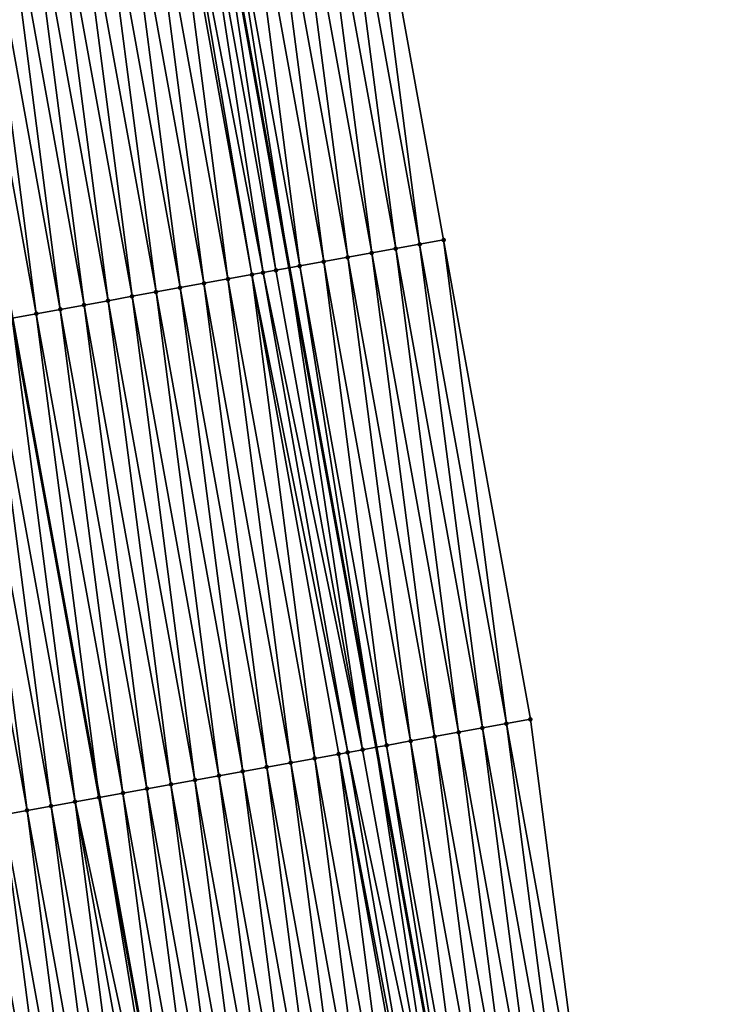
# Model space of a CAD drawing. Header units: feet. Extents: x 2007189 to 2022806, y 818621 to 837694.
# Tile 263 of 656: x 2011480 to 2011509, y 827225 to 827265. Entities that reach past the tile are written whole.
import ezdxf

# ---------------------------------------------------------------- set-up
doc = ezdxf.new("R2010")
doc.units = ezdxf.units.FT
doc.header["$MEASUREMENT"] = 0
for name, color, linetype, lineweight in [('EP_Travel Lane', 172, 'Continuous', 53), ('Road Shots', 141, 'Continuous', 100), ('Road X-Section', 40, 'Continuous', 13), ('STRIPING', 60, 'Continuous', 53)]:
    doc.layers.add(name, color=color, linetype=linetype, lineweight=lineweight)
doc.layers.add('I-77-MM17-21_SB-Surface-Border', color=7, linetype='Continuous')
doc.layers.add('I-77-MM17-21_SB-Surface-TIN', color=7, linetype='Continuous')

msp = doc.modelspace()

# ---------------------------------------------------------------- linework, layer by layer
at = {"layer": 'EP_Travel Lane'}
msp.add_polyline3d([(2011461.610892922, 827432.375529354, 309.4881159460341), (2011464.647586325, 827412.6074063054, 309.4929923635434), (2011467.684279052, 827392.8392876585, 309.5023967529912), (2011470.72096955, 827373.071183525, 309.5267740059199), (2011473.893011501, 827353.5038900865, 309.5208745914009), (2011477.187274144, 827333.7770540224, 309.5240262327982), (2011480.481533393, 827314.0502382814, 309.5493749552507), (2011483.775792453, 827294.3234236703, 309.5761045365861), (2011487.2066484, 827274.8075864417, 309.6425020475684), (2011490.769998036, 827255.1275959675, 309.6742703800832), (2011494.333333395, 827235.4476843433, 309.7357228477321), (2011497.896671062, 827215.767759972, 309.7923393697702), (2011501.607301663, 827196.3288569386, 309.8322931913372), (2011505.473530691, 827176.706128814, 309.8678061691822), (2011509.339755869, 827157.0834202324, 309.9103528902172), (2011513.205953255, 827137.4608527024, 310.003666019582), (2011517.174947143, 827118.0055276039, 310.079847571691), (2011521.25101089, 827098.4255517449, 310.1812018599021), (2011525.32706223, 827078.8456354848, 310.2951970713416), (2011529.403109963, 827059.2657365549, 310.4128953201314), (2011533.660476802, 827039.9706012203, 310.5092876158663), (2011538.11493421, 827020.4732143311, 310.6135290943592), (2011542.569390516, 827000.9758322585, 310.7186812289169), (2011547.023836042, 826981.4784973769, 310.8325283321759)], dxfattribs=at)
at = {"layer": 'I-77-MM17-21_SB-Surface-Border', "color": 3, "linetype": 'Continuous', "lineweight": -3}
msp.add_polyline3d([(2011466.988602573, 827433.2014039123, 309.2613445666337), (2011470.025294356, 827413.4332909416, 309.2765882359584), (2011473.061988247, 827393.6651642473, 309.2777361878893), (2011476.098680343, 827373.8970492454, 309.2909815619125), (2011480.245211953, 827354.5644248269, 309.2587693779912), (2011483.539476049, 827334.837579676, 309.2519813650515), (2011487.820085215, 827315.2754263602, 309.2214751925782), (2011490.127994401, 827295.383948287, 309.3029401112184), (2011493.545299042, 827275.9544517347, 309.3367705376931), (2011497.108646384, 827256.274473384, 309.3730931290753), (2011500.671983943, 827236.5945490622, 309.4297886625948), (2011503.251291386, 827216.7366226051, 309.5486211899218), (2011507.932195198, 827197.5744647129, 309.5258300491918), (2011511.799353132, 827177.9519115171, 309.5585238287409), (2011515.666498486, 827158.3294221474, 309.6141895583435), (2011519.533626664, 827138.7070199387, 309.7012261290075), (2011523.485189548, 827119.3177350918, 309.7895455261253), (2011527.56125935, 827099.737729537, 309.8846000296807), (2011531.637314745, 827080.1577931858, 309.9943321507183), (2011535.713374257, 827060.5778370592, 310.0999092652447), (2011539.922669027, 827041.3885149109, 310.1902031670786), (2011544.344698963, 827021.8837213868, 310.2848218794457), (2011547.791397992, 827002.1581796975, 310.4450663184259), (2011553.188715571, 826982.8743251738, 310.5092981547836)], dxfattribs=at)
at = {"layer": 'I-77-MM17-21_SB-Surface-TIN', "color": 128, "linetype": 'Continuous', "lineweight": -3}
for points in [[(2011495.140597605, 827255.9184058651, 309.4737193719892), (2011492.561274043, 827275.7764213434, 309.3883483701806), (2011491.577251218, 827275.598378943, 309.4354114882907)], [(2011496.124622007, 827256.0964395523, 309.4233790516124), (2011493.545299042, 827275.9544517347, 309.3367705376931), (2011492.561274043, 827275.7764213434, 309.3883483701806)], [(2011495.140597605, 827255.9184058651, 309.4737193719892), (2011496.124622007, 827256.0964395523, 309.4233790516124), (2011492.561274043, 827275.7764213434, 309.3883483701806)], [(2011496.124622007, 827256.0964395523, 309.4233790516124), (2011497.108646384, 827256.274473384, 309.3730931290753), (2011493.545299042, 827275.9544517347, 309.3367705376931)], [(2011493.172549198, 827255.5623362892, 309.5735722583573), (2011490.59322804, 827275.4203384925, 309.4832076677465), (2011489.609202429, 827275.2423114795, 309.5360553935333)], [(2011494.156574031, 827255.7403676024, 309.5223395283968), (2011491.577251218, 827275.598378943, 309.4354114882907), (2011490.59322804, 827275.4203384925, 309.4832076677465)], [(2011493.172549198, 827255.5623362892, 309.5735722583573), (2011494.156574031, 827255.7403676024, 309.5223395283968), (2011490.59322804, 827275.4203384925, 309.4832076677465)], [(2011494.156574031, 827255.7403676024, 309.5223395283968), (2011495.140597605, 827255.9184058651, 309.4737193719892), (2011491.577251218, 827275.598378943, 309.4354114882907)], [(2011487.641161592, 827274.8862001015, 309.6201904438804), (2011487.2066484, 827274.8075864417, 309.6425020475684), (2011490.769998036, 827255.1275959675, 309.6742703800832)], [(2011491.204511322, 827255.2062085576, 309.6515625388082), (2011488.625183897, 827275.0642453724, 309.5742064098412), (2011487.641161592, 827274.8862001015, 309.6201904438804)], [(2011491.204511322, 827255.2062085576, 309.6515625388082), (2011487.641161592, 827274.8862001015, 309.6201904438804), (2011490.769998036, 827255.1275959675, 309.6742703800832)], [(2011492.188530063, 827255.3842735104, 309.6129760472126), (2011489.609202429, 827275.2423114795, 309.5360553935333), (2011488.625183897, 827275.0642453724, 309.5742064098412)], [(2011491.204511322, 827255.2062085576, 309.6515625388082), (2011492.188530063, 827255.3842735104, 309.6129760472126), (2011488.625183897, 827275.0642453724, 309.5742064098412)], [(2011492.188530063, 827255.3842735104, 309.6129760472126), (2011493.172549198, 827255.5623362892, 309.5735722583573), (2011489.609202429, 827275.2423114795, 309.5360553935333)], [(2011488.252451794, 827254.6720319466, 309.7741819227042), (2011485.673116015, 827274.5301148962, 309.7141647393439), (2011484.689099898, 827274.3520354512, 309.74730160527)], [(2011489.236465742, 827254.85012337, 309.7455465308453), (2011485.901982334, 827274.5715305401, 309.7054492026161), (2011485.673116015, 827274.5301148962, 309.7141647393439)], [(2011488.252451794, 827254.6720319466, 309.7741819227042), (2011489.236465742, 827254.85012337, 309.7455465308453), (2011485.673116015, 827274.5301148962, 309.7141647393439)], [(2011489.698437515, 827254.9337243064, 309.7288760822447), (2011486.657137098, 827274.7081669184, 309.6707186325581), (2011485.901982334, 827274.5715305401, 309.7054492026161)], [(2011489.236465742, 827254.85012337, 309.7455465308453), (2011489.698437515, 827254.9337243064, 309.7288760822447), (2011485.901982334, 827274.5715305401, 309.7054492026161)], [(2011490.220486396, 827255.0281777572, 309.7029880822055), (2011487.2066484, 827274.8075864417, 309.6425020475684), (2011486.657137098, 827274.7081669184, 309.6707186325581)], [(2011489.698437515, 827254.9337243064, 309.7288760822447), (2011490.220486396, 827255.0281777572, 309.7029880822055), (2011486.657137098, 827274.7081669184, 309.6707186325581)], [(2011490.220486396, 827255.0281777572, 309.7029880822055), (2011490.769998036, 827255.1275959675, 309.6742703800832), (2011487.2066484, 827274.8075864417, 309.6425020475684)], [(2011486.284411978, 827254.3159149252, 309.8561984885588), (2011483.70508171, 827274.1739674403, 309.7847369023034), (2011482.72106268, 827273.9959040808, 309.8239208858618)], [(2011487.268432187, 827254.4939717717, 309.8145645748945), (2011484.689099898, 827274.3520354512, 309.74730160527), (2011483.70508171, 827274.1739674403, 309.7847369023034)], [(2011486.284411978, 827254.3159149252, 309.8561984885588), (2011487.268432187, 827254.4939717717, 309.8145645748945), (2011483.70508171, 827274.1739674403, 309.7847369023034)], [(2011487.268432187, 827254.4939717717, 309.8145645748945), (2011488.252451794, 827254.6720319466, 309.7741819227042), (2011484.689099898, 827274.3520354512, 309.74730160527)], [(2011483.332359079, 827253.7817017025, 309.9650543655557), (2011480.753025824, 827273.6397707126, 309.8997891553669), (2011479.769009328, 827273.4616933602, 309.9337127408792)], [(2011484.316375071, 827253.959781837, 309.9321750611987), (2011481.737045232, 827273.8178319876, 309.8598215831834), (2011480.753025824, 827273.6397707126, 309.8997891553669)], [(2011483.332359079, 827253.7817017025, 309.9650543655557), (2011484.316375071, 827253.959781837, 309.9321750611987), (2011480.753025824, 827273.6397707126, 309.8997891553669)], [(2011485.300393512, 827254.1378484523, 309.8942136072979), (2011482.72106268, 827273.9959040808, 309.8239208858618), (2011481.737045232, 827273.8178319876, 309.8598215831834)], [(2011484.316375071, 827253.959781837, 309.9321750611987), (2011485.300393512, 827254.1378484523, 309.8942136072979), (2011481.737045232, 827273.8178319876, 309.8598215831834)], [(2011485.300393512, 827254.1378484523, 309.8942136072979), (2011486.284411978, 827254.3159149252, 309.8561984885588), (2011482.72106268, 827273.9959040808, 309.8239208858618)], [(2011481.364322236, 827253.425568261, 310.0408980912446), (2011478.784991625, 827273.2836226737, 309.9701422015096), (2011477.800973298, 827273.105555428, 310.0078651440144)], [(2011482.348341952, 827253.6036278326, 310.0002886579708), (2011479.769009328, 827273.4616933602, 309.9337127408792), (2011478.784991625, 827273.2836226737, 309.9701422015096)], [(2011481.364322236, 827253.425568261, 310.0408980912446), (2011482.348341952, 827253.6036278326, 310.0002886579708), (2011478.784991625, 827273.2836226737, 309.9701422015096)], [(2011482.348341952, 827253.6036278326, 310.0002886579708), (2011483.332359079, 827253.7817017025, 309.9650543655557), (2011479.769009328, 827273.4616933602, 309.9337127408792)], [(2011480.380300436, 827253.2475202, 310.0858348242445), (2011477.800973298, 827273.105555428, 310.0078651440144), (2011476.816953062, 827272.9274987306, 310.0495535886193)], [(2011480.380300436, 827253.2475202, 310.0858348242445), (2011476.816953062, 827272.9274987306, 310.0495535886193), (2011479.396278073, 827253.0694476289, 310.1218870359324)], [(2011480.380300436, 827253.2475202, 310.0858348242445), (2011481.364322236, 827253.425568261, 310.0408980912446), (2011477.800973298, 827273.105555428, 310.0078651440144)], [(2011499.687959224, 827236.4165171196, 309.4807832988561), (2011497.108646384, 827256.274473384, 309.3730931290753), (2011496.124622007, 827256.0964395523, 309.4233790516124)], [(2011499.687959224, 827236.4165171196, 309.4807832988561), (2011500.671983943, 827236.5945490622, 309.4297886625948), (2011497.108646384, 827256.274473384, 309.3730931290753)], [(2011497.719910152, 827236.0604512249, 309.5820169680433), (2011495.140597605, 827255.9184058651, 309.4737193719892), (2011494.156574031, 827255.7403676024, 309.5223395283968)], [(2011498.703934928, 827236.2384828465, 309.5309017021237), (2011496.124622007, 827256.0964395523, 309.4233790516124), (2011495.140597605, 827255.9184058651, 309.4737193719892)], [(2011497.719910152, 827236.0604512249, 309.5820169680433), (2011498.703934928, 827236.2384828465, 309.5309017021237), (2011495.140597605, 827255.9184058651, 309.4737193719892)], [(2011498.703934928, 827236.2384828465, 309.5309017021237), (2011499.687959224, 827236.4165171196, 309.4807832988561), (2011496.124622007, 827256.0964395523, 309.4233790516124)], [(2011495.751863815, 827235.7043702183, 309.6775696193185), (2011493.172549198, 827255.5623362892, 309.5735722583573), (2011492.188530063, 827255.3842735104, 309.6129760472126)], [(2011496.735885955, 827235.8824163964, 309.6319266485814), (2011494.156574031, 827255.7403676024, 309.5223395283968), (2011493.172549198, 827255.5623362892, 309.5735722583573)], [(2011495.751863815, 827235.7043702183, 309.6775696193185), (2011496.735885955, 827235.8824163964, 309.6319266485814), (2011493.172549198, 827255.5623362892, 309.5735722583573)], [(2011496.735885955, 827235.8824163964, 309.6319266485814), (2011497.719910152, 827236.0604512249, 309.5820169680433), (2011494.156574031, 827255.7403676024, 309.5223395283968)], [(2011493.783823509, 827235.3482558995, 309.7605991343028), (2011490.769998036, 827255.1275959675, 309.6742703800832), (2011490.220486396, 827255.0281777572, 309.7029880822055)], [(2011491.204511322, 827255.2062085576, 309.6515625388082), (2011490.769998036, 827255.1275959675, 309.6742703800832), (2011494.333333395, 827235.4476843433, 309.7357228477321)], [(2011493.783823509, 827235.3482558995, 309.7605991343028), (2011494.333333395, 827235.4476843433, 309.7357228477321), (2011490.769998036, 827255.1275959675, 309.6742703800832)], [(2011494.767845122, 827235.526304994, 309.7160525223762), (2011492.188530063, 827255.3842735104, 309.6129760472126), (2011491.204511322, 827255.2062085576, 309.6515625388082)], [(2011494.767845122, 827235.526304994, 309.7160525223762), (2011491.204511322, 827255.2062085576, 309.6515625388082), (2011494.333333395, 827235.4476843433, 309.7357228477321)], [(2011494.767845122, 827235.526304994, 309.7160525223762), (2011495.751863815, 827235.7043702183, 309.6775696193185), (2011492.188530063, 827255.3842735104, 309.6129760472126)], [(2011490.831769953, 827234.814046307, 309.8708150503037), (2011488.252451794, 827254.6720319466, 309.7741819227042), (2011487.268432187, 827254.4939717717, 309.8145645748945)], [(2011491.815786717, 827234.9921221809, 309.8363356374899), (2011489.236465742, 827254.85012337, 309.7455465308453), (2011488.252451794, 827254.6720319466, 309.7741819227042)], [(2011490.831769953, 827234.814046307, 309.8708150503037), (2011491.815786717, 827234.9921221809, 309.8363356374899), (2011488.252451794, 827254.6720319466, 309.7741819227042)], [(2011493.174703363, 827235.2380500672, 309.7912700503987), (2011489.698437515, 827254.9337243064, 309.7288760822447), (2011489.236465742, 827254.85012337, 309.7455465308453)], [(2011491.815786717, 827234.9921221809, 309.8363356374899), (2011492.799801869, 827235.1702069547, 309.8052020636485), (2011489.236465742, 827254.85012337, 309.7455465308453)], [(2011492.799801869, 827235.1702069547, 309.8052020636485), (2011493.174703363, 827235.2380500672, 309.7912700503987), (2011489.236465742, 827254.85012337, 309.7455465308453)], [(2011493.783823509, 827235.3482558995, 309.7605991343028), (2011490.220486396, 827255.0281777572, 309.7029880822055), (2011489.698437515, 827254.9337243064, 309.7288760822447)], [(2011493.174703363, 827235.2380500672, 309.7912700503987), (2011493.783823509, 827235.3482558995, 309.7605991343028), (2011489.698437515, 827254.9337243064, 309.7288760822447)], [(2011488.86373398, 827234.457908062, 309.9448499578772), (2011486.284411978, 827254.3159149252, 309.8561984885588), (2011485.300393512, 827254.1378484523, 309.8942136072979)], [(2011489.847752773, 827234.635972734, 309.9061593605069), (2011487.268432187, 827254.4939717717, 309.8145645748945), (2011486.284411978, 827254.3159149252, 309.8561984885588)], [(2011488.86373398, 827234.457908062, 309.9448499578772), (2011489.847752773, 827234.635972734, 309.9061593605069), (2011486.284411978, 827254.3159149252, 309.8561984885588)], [(2011489.847752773, 827234.635972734, 309.9061593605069), (2011490.831769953, 827234.814046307, 309.8708150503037), (2011487.268432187, 827254.4939717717, 309.8145645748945)], [(2011486.895696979, 827234.1017754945, 310.0210192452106), (2011484.316375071, 827253.959781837, 309.9321750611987), (2011483.332359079, 827253.7817017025, 309.9650543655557)], [(2011487.879714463, 827234.279847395, 309.9850461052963), (2011485.300393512, 827254.1378484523, 309.8942136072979), (2011484.316375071, 827253.959781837, 309.9321750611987)], [(2011486.895696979, 827234.1017754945, 310.0210192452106), (2011487.879714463, 827234.279847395, 309.9850461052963), (2011484.316375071, 827253.959781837, 309.9321750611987)], [(2011487.879714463, 827234.279847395, 309.9850461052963), (2011488.86373398, 827234.457908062, 309.9448499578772), (2011485.300393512, 827254.1378484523, 309.8942136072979)], [(2011483.943639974, 827233.5675849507, 310.1383960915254), (2011481.364322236, 827253.425568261, 310.0408980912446), (2011480.380300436, 827253.2475202, 310.0858348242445)], [(2011484.927660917, 827233.7456377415, 310.0952390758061), (2011482.348341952, 827253.6036278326, 310.0002886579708), (2011481.364322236, 827253.425568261, 310.0408980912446)], [(2011483.943639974, 827233.5675849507, 310.1383960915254), (2011484.927660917, 827233.7456377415, 310.0952390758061), (2011481.364322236, 827253.425568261, 310.0408980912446)], [(2011485.911679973, 827233.9237009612, 310.0560025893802), (2011483.332359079, 827253.7817017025, 309.9650543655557), (2011482.348341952, 827253.6036278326, 310.0002886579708)], [(2011484.927660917, 827233.7456377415, 310.0952390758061), (2011485.911679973, 827233.9237009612, 310.0560025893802), (2011482.348341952, 827253.6036278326, 310.0002886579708)], [(2011485.911679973, 827233.9237009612, 310.0560025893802), (2011486.895696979, 827234.1017754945, 310.0210192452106), (2011483.332359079, 827253.7817017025, 309.9650543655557)], [(2011481.975605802, 827233.2114367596, 310.2086919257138), (2011479.396278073, 827253.0694476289, 310.1218870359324), (2011478.412267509, 827252.8913651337, 310.153549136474)], [(2011480.380300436, 827253.2475202, 310.0858348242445), (2011479.396278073, 827253.0694476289, 310.1218870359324), (2011482.959616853, 827233.3895171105, 310.1762188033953)], [(2011481.975605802, 827233.2114367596, 310.2086919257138), (2011482.959616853, 827233.3895171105, 310.1762188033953), (2011479.396278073, 827253.0694476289, 310.1218870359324)], [(2011483.943639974, 827233.5675849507, 310.1383960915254), (2011480.380300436, 827253.2475202, 310.0858348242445), (2011482.959616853, 827233.3895171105, 310.1762188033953)], [(2011480.007573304, 827232.8552793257, 310.275513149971), (2011477.428250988, 827252.7132879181, 310.1875256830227), (2011476.444233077, 827252.53521838, 310.2243884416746)], [(2011480.991589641, 827233.0333575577, 310.2419203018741), (2011478.412267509, 827252.8913651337, 310.153549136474), (2011477.428250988, 827252.7132879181, 310.1875256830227)], [(2011480.007573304, 827232.8552793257, 310.275513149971), (2011480.991589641, 827233.0333575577, 310.2419203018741), (2011477.428250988, 827252.7132879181, 310.1875256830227)], [(2011480.991589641, 827233.0333575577, 310.2419203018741), (2011481.975605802, 827233.2114367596, 310.2086919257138), (2011478.412267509, 827252.8913651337, 310.153549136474)], [(2011479.023553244, 827232.6772216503, 310.3168339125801), (2011480.007573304, 827232.8552793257, 310.275513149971), (2011476.444233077, 827252.53521838, 310.2243884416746)], [(2011499.687959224, 827236.4165171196, 309.4807832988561), (2011503.251291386, 827216.7366226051, 309.5486211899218), (2011500.671983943, 827236.5945490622, 309.4297886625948)], [(2011500.299222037, 827216.2025002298, 309.6916298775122), (2011497.719910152, 827236.0604512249, 309.5820169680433), (2011496.735885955, 827235.8824163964, 309.6319266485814)], [(2011501.283243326, 827216.3805511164, 309.6477552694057), (2011498.703934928, 827236.2384828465, 309.5309017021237), (2011497.719910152, 827236.0604512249, 309.5820169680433)], [(2011500.299222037, 827216.2025002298, 309.6916298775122), (2011501.283243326, 827216.3805511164, 309.6477552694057), (2011497.719910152, 827236.0604512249, 309.5820169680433)], [(2011502.267267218, 827216.5585876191, 309.5984733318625), (2011499.687959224, 827236.4165171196, 309.4807832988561), (2011498.703934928, 827236.2384828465, 309.5309017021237)], [(2011501.283243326, 827216.3805511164, 309.6477552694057), (2011502.267267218, 827216.5585876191, 309.5984733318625), (2011498.703934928, 827236.2384828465, 309.5309017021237)], [(2011502.267267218, 827216.5585876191, 309.5984733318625), (2011503.251291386, 827216.7366226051, 309.5486211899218), (2011499.687959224, 827236.4165171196, 309.4807832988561)], [(2011498.331183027, 827215.8463787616, 309.7719751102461), (2011495.751863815, 827235.7043702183, 309.6775696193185), (2011494.767845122, 827235.526304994, 309.7160525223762)], [(2011499.315203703, 827216.0244330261, 309.7293703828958), (2011496.735885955, 827235.8824163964, 309.6319266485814), (2011495.751863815, 827235.7043702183, 309.6775696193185)], [(2011498.331183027, 827215.8463787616, 309.7719751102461), (2011499.315203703, 827216.0244330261, 309.7293703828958), (2011495.751863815, 827235.7043702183, 309.6775696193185)], [(2011499.315203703, 827216.0244330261, 309.7293703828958), (2011500.299222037, 827216.2025002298, 309.6916298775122), (2011496.735885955, 827235.8824163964, 309.6319266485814)], [(2011496.551704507, 827215.5244029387, 309.8537818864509), (2011493.174703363, 827235.2380500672, 309.7912700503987), (2011492.799801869, 827235.1702069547, 309.8052020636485)], [(2011497.347160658, 827215.6683338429, 309.8180932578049), (2011493.783823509, 827235.3482558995, 309.7605991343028), (2011493.174703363, 827235.2380500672, 309.7912700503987)], [(2011496.551704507, 827215.5244029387, 309.8537818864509), (2011497.347160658, 827215.6683338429, 309.8180932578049), (2011493.174703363, 827235.2380500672, 309.7912700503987)], [(2011497.347160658, 827215.6683338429, 309.8180932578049), (2011494.333333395, 827235.4476843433, 309.7357228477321), (2011493.783823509, 827235.3482558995, 309.7605991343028)], [(2011494.767845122, 827235.526304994, 309.7160525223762), (2011494.333333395, 827235.4476843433, 309.7357228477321), (2011497.896671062, 827215.767759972, 309.7923393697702)], [(2011497.347160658, 827215.6683338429, 309.8180932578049), (2011497.896671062, 827215.767759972, 309.7923393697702), (2011494.333333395, 827235.4476843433, 309.7357228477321)], [(2011498.331183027, 827215.8463787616, 309.7719751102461), (2011494.767845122, 827235.526304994, 309.7160525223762), (2011497.896671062, 827215.767759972, 309.7923393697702)], [(2011494.395104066, 827215.1341410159, 309.9346169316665), (2011491.815786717, 827234.9921221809, 309.8363356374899), (2011490.831769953, 827234.814046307, 309.8708150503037)], [(2011495.37912248, 827215.3122077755, 309.8967095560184), (2011492.799801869, 827235.1702069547, 309.8052020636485), (2011491.815786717, 827234.9921221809, 309.8363356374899)], [(2011494.395104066, 827215.1341410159, 309.9346169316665), (2011495.37912248, 827215.3122077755, 309.8967095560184), (2011491.815786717, 827234.9921221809, 309.8363356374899)], [(2011495.37912248, 827215.3122077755, 309.8967095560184), (2011496.363139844, 827215.490280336, 309.8609828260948), (2011492.799801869, 827235.1702069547, 309.8052020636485)], [(2011496.363139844, 827215.490280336, 309.8609828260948), (2011496.551704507, 827215.5244029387, 309.8537818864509), (2011492.799801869, 827235.1702069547, 309.8052020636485)], [(2011491.443047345, 827214.5999489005, 310.0514081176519), (2011488.86373398, 827234.457908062, 309.9448499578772), (2011487.879714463, 827234.279847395, 309.9850461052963)], [(2011492.427067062, 827214.7780084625, 310.0107949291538), (2011489.847752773, 827234.635972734, 309.9061593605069), (2011488.86373398, 827234.457908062, 309.9448499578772)], [(2011491.443047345, 827214.5999489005, 310.0514081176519), (2011492.427067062, 827214.7780084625, 310.0107949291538), (2011488.86373398, 827234.457908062, 309.9448499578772)], [(2011493.411085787, 827214.956073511, 309.9722442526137), (2011490.831769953, 827234.814046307, 309.8708150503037), (2011489.847752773, 827234.635972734, 309.9061593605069)], [(2011492.427067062, 827214.7780084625, 310.0107949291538), (2011493.411085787, 827214.956073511, 309.9722442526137), (2011489.847752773, 827234.635972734, 309.9061593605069)], [(2011493.411085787, 827214.956073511, 309.9722442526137), (2011494.395104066, 827215.1341410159, 309.9346169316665), (2011490.831769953, 827234.814046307, 309.8708150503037)], [(2011489.475011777, 827214.2438084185, 310.124605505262), (2011486.895696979, 827234.1017754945, 310.0210192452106), (2011485.911679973, 827233.9237009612, 310.0560025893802)], [(2011490.459029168, 827214.4218808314, 310.0888232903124), (2011487.879714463, 827234.279847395, 309.9850461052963), (2011486.895696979, 827234.1017754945, 310.0210192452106)], [(2011489.475011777, 827214.2438084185, 310.124605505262), (2011490.459029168, 827214.4218808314, 310.0888232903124), (2011486.895696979, 827234.1017754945, 310.0210192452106)], [(2011490.459029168, 827214.4218808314, 310.0888232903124), (2011491.443047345, 827214.5999489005, 310.0514081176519), (2011487.879714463, 827234.279847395, 309.9850461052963)], [(2011487.506974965, 827213.8876748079, 310.2003860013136), (2011484.927660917, 827233.7456377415, 310.0952390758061), (2011483.943639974, 827233.5675849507, 310.1383960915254)], [(2011488.490993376, 827214.0657415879, 310.1624861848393), (2011485.911679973, 827233.9237009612, 310.0560025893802), (2011484.927660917, 827233.7456377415, 310.0952390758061)], [(2011487.506974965, 827213.8876748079, 310.2003860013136), (2011488.490993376, 827214.0657415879, 310.1624861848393), (2011484.927660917, 827233.7456377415, 310.0952390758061)], [(2011488.490993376, 827214.0657415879, 310.1624861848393), (2011489.475011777, 827214.2438084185, 310.124605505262), (2011485.911679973, 827233.9237009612, 310.0560025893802)], [(2011486.218953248, 827213.6545759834, 310.2427239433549), (2011482.959616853, 827233.3895171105, 310.1762188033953), (2011481.975605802, 827233.2114367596, 310.2086919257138)], [(2011483.943639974, 827233.5675849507, 310.1383960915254), (2011482.959616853, 827233.3895171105, 310.1762188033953), (2011486.522954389, 827213.7095934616, 310.2331264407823)], [(2011486.218953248, 827213.6545759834, 310.2427239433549), (2011486.522954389, 827213.7095934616, 310.2331264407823), (2011482.959616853, 827233.3895171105, 310.1762188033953)], [(2011487.506974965, 827213.8876748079, 310.2003860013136), (2011483.943639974, 827233.5675849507, 310.1383960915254), (2011486.522954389, 827213.7095934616, 310.2331264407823)], [(2011482.586886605, 827212.9973205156, 310.3822187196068), (2011480.007573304, 827232.8552793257, 310.275513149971), (2011479.023553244, 827232.6772216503, 310.3168339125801)], [(2011483.570906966, 827213.1753765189, 310.3402676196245), (2011480.991589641, 827233.0333575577, 310.2419203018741), (2011480.007573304, 827232.8552793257, 310.275513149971)], [(2011482.586886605, 827212.9973205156, 310.3822187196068), (2011483.570906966, 827213.1753765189, 310.3402676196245), (2011480.007573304, 827232.8552793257, 310.275513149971)], [(2011484.55492688, 827213.353434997, 310.2992469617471), (2011481.975605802, 827233.2114367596, 310.2086919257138), (2011480.991589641, 827233.0333575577, 310.2419203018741)], [(2011483.570906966, 827213.1753765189, 310.3402676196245), (2011484.55492688, 827213.353434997, 310.2992469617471), (2011480.991589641, 827233.0333575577, 310.2419203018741)], [(2011484.55492688, 827213.353434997, 310.2992469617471), (2011485.538943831, 827213.5315098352, 310.2643765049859), (2011481.975605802, 827233.2114367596, 310.2086919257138)], [(2011485.538943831, 827213.5315098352, 310.2643765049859), (2011486.218953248, 827213.6545759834, 310.2427239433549), (2011481.975605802, 827233.2114367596, 310.2086919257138)], [(2011480.618847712, 827212.6411983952, 310.4623187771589), (2011478.03953183, 827232.4991714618, 310.3609693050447), (2011477.05551032, 827232.321121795, 310.4053007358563)], [(2011481.60286687, 827212.8192610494, 310.4228679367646), (2011479.023553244, 827232.6772216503, 310.3168339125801), (2011478.03953183, 827232.4991714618, 310.3609693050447)], [(2011480.618847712, 827212.6411983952, 310.4623187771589), (2011481.60286687, 827212.8192610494, 310.4228679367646), (2011478.03953183, 827232.4991714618, 310.3609693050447)], [(2011481.60286687, 827212.8192610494, 310.4228679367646), (2011482.586886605, 827212.9973205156, 310.3822187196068), (2011479.023553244, 827232.6772216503, 310.3168339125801)], [(2011479.634829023, 827212.4631331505, 310.5007957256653), (2011480.618847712, 827212.6411983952, 310.4623187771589), (2011477.05551032, 827232.321121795, 310.4053007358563)]]:
    msp.add_3dface(points, dxfattribs=at)
at = {"layer": 'Road Shots', "lineweight": 100}
for p in [(2011497.108646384, 827256.274473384, 309.3730931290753), (2011495.140597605, 827255.9184058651, 309.4737193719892), (2011496.124622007, 827256.0964395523, 309.4233790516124), (2011493.172549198, 827255.5623362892, 309.5735722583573), (2011494.156574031, 827255.7403676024, 309.5223395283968), (2011491.204511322, 827255.2062085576, 309.6515625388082), (2011492.188530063, 827255.3842735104, 309.6129760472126), (2011488.252451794, 827254.6720319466, 309.7741819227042), (2011489.236465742, 827254.85012337, 309.7455465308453), (2011489.698437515, 827254.9337243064, 309.7288760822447), (2011490.220486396, 827255.0281777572, 309.7029880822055), (2011486.284411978, 827254.3159149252, 309.8561984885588), (2011487.268432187, 827254.4939717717, 309.8145645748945), (2011484.316375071, 827253.959781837, 309.9321750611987), (2011485.300393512, 827254.1378484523, 309.8942136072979), (2011481.364322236, 827253.425568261, 310.0408980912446), (2011482.348341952, 827253.6036278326, 310.0002886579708), (2011483.332359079, 827253.7817017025, 309.9650543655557), (2011480.380300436, 827253.2475202, 310.0858348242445), (2011500.671983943, 827236.5945490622, 309.4297886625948), (2011497.719910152, 827236.0604512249, 309.5820169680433), (2011498.703934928, 827236.2384828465, 309.5309017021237), (2011499.687959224, 827236.4165171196, 309.4807832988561), (2011495.751863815, 827235.7043702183, 309.6775696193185), (2011496.735885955, 827235.8824163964, 309.6319266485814), (2011493.174703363, 827235.2380500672, 309.7912700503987), (2011493.783823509, 827235.3482558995, 309.7605991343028), (2011494.767845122, 827235.526304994, 309.7160525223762), (2011491.815786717, 827234.9921221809, 309.8363356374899), (2011492.799801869, 827235.1702069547, 309.8052020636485), (2011488.86373398, 827234.457908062, 309.9448499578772), (2011489.847752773, 827234.635972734, 309.9061593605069), (2011490.831769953, 827234.814046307, 309.8708150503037), (2011486.895696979, 827234.1017754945, 310.0210192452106), (2011487.879714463, 827234.279847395, 309.9850461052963), (2011484.927660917, 827233.7456377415, 310.0952390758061), (2011485.911679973, 827233.9237009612, 310.0560025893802), (2011482.959621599, 827233.3895179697, 310.1762186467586), (2011483.943639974, 827233.5675849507, 310.1383960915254), (2011480.007573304, 827232.8552793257, 310.275513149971), (2011480.991589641, 827233.0333575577, 310.2419203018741), (2011481.975605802, 827233.2114367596, 310.2086919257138)]:
    msp.add_point(p, dxfattribs=at)
at = {"layer": 'Road X-Section', "extrusion": (0.1781669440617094, -0.9839965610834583, 0.002703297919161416), "elevation": -455634.2000523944, "flags": 128}
msp.add_lwpolyline([(2126703.730714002, 1541.093709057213), (2126702.730714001, 1541.143995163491), (2126701.730714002, 1541.194335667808), (2126700.730714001, 1541.24295600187), (2126699.730714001, 1541.294188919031), (2126698.730714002, 1541.333592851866), (2126697.730714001, 1541.372179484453), (2126696.730714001, 1541.423605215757), (2126696.200189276, 1541.449493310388), (2126695.730714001, 1541.466163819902), (2126694.730714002, 1541.494799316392), (2126693.730714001, 1541.535182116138), (2126692.730714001, 1541.57681618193), (2126691.730714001, 1541.614831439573), (2126690.730714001, 1541.652793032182), (2126689.730714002, 1541.685672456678), (2126688.730714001, 1541.720906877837), (2126687.730714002, 1541.761516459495), (2126686.730714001, 1541.80645335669), (2126685.730714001, 1541.842505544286), (2126684.730714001, 1541.874167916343), (2126683.730714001, 1541.90814458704), (2126682.730714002, 1541.945007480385), (2126681.730714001, 1541.985402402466), (2126680.730714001, 1542.029591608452), (2126679.730714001, 1542.072424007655), (2126678.730714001, 1542.109142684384), (2126677.730714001, 1542.146392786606), (2126676.730714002, 1542.187747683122), (2126675.730714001, 1542.234345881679), (2126674.730714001, 1542.2789204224), (2126673.730714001, 1542.316286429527), (2126672.730714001, 1542.353866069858), (2126672.049522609, 1542.376778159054), (2126671.730714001, 1542.386542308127), (2126670.730714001, 1542.414368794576), (2126669.730714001, 1542.449155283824), (2126668.730714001, 1542.491448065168), (2126667.730714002, 1542.534204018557), (2126666.730714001, 1542.57665536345), (2126665.730714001, 1542.617043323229), (2126664.730714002, 1542.656260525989), (2126663.730714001, 1542.696097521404), (2126662.730714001, 1542.73051183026), (2126661.730714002, 1542.76029885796), (2126661.070760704, 1542.780456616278), (2126660.730714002, 1542.791716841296), (2126659.730714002, 1542.82809807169), (2126658.730714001, 1542.867958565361), (2126657.730714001, 1542.910772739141), (2126656.730714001, 1542.953751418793), (2126656.175713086, 1542.976568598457)], dxfattribs=at)
at = {"layer": 'Road X-Section', "extrusion": (0.1781669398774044, -0.983996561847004, 0.002703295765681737), "elevation": -455614.2091013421, "flags": 128}
msp.add_lwpolyline([(2126703.728776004, 1541.095381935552), (2126702.728776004, 1541.146376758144), (2126701.728776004, 1541.19649534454), (2126700.728776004, 1541.247610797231), (2126699.728776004, 1541.297520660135), (2126698.728776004, 1541.343163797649), (2126697.728776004, 1541.38164684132), (2126696.728776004, 1541.426193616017), (2126696.109766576, 1541.456864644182), (2126695.728776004, 1541.470796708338), (2126694.728776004, 1541.501930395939), (2126693.728776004, 1541.536409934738), (2126692.728776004, 1541.571754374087), (2126691.728776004, 1541.61044511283), (2126690.728776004, 1541.650641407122), (2126689.728776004, 1541.686614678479), (2126688.728776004, 1541.721598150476), (2126687.728776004, 1541.760834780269), (2126686.728776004, 1541.80399195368), (2126685.728776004, 1541.841814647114), (2126684.728776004, 1541.874288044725), (2126683.728776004, 1541.907516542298), (2126682.728776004, 1541.941109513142), (2126681.728776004, 1541.982430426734), (2126680.728776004, 1542.026565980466), (2126679.728776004, 1542.07089757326), (2126678.728776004, 1542.107506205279), (2126677.728776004, 1542.144394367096), (2126676.728776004, 1542.186396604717), (2126675.728776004, 1542.230711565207), (2126674.728776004, 1542.271583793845), (2126673.728776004, 1542.311546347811), (2126672.728776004, 1542.353081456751), (2126671.998147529, 1542.377710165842), (2126671.728776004, 1542.385375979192), (2126670.728776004, 1542.414211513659), (2126669.728776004, 1542.447657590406), (2126668.728776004, 1542.483694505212), (2126667.728776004, 1542.524479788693), (2126666.728776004, 1542.567826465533), (2126665.728776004, 1542.609075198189), (2126664.728776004, 1542.650895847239), (2126663.728776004, 1542.691897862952), (2126662.728776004, 1542.728426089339), (2126661.728776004, 1542.758398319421), (2126661.545385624, 1542.763696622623), (2126660.728776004, 1542.788447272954), (2126659.728776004, 1542.826037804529), (2126658.728776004, 1542.867969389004), (2126657.728776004, 1542.911832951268), (2126656.728776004, 1542.955804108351), (2126656.499861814, 1542.965372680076)], dxfattribs=at)
at = {"layer": 'STRIPING'}
msp.add_polyline3d([(2011450.185599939, 827430.6208445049, 309.9088892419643), (2011453.222291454, 827410.8527337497, 309.9263982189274), (2011456.258982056, 827391.0846289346, 309.9500122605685), (2011459.295673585, 827371.3165180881, 309.9674370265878), (2011462.490950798, 827351.600238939, 309.975784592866), (2011465.785214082, 827331.8733990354, 309.9745889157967), (2011469.079473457, 827312.1465825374, 309.999161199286), (2011472.373731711, 827292.4197727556, 310.0311558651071), (2011475.832932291, 827272.749416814, 310.0820975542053), (2011479.396278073, 827253.0694476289, 310.1218870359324), (2011482.959616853, 827233.3895171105, 310.1762188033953), (2011486.522954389, 827213.7095934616, 310.2331264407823), (2011490.271469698, 827194.0961097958, 310.278159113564), (2011494.138627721, 827174.4735565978, 310.3108459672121), (2011498.005778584, 827154.8510397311, 310.3566090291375), (2011501.872902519, 827135.2286595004, 310.4515497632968), (2011505.862249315, 827115.6527443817, 310.5350221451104), (2011509.938319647, 827096.0727368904, 310.6296775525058), (2011514.014375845, 827076.492797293, 310.7387344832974), (2011518.090434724, 827056.9128448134, 310.8450628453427), (2011522.367235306, 827037.4127223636, 310.9422510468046), (2011526.789245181, 827017.9080179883, 311.0533166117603), (2011531.211244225, 826998.4033613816, 311.1731935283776), (2011535.633257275, 826978.8986429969, 311.2816777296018)], dxfattribs=at)

doc.saveas('drawing.dxf')
